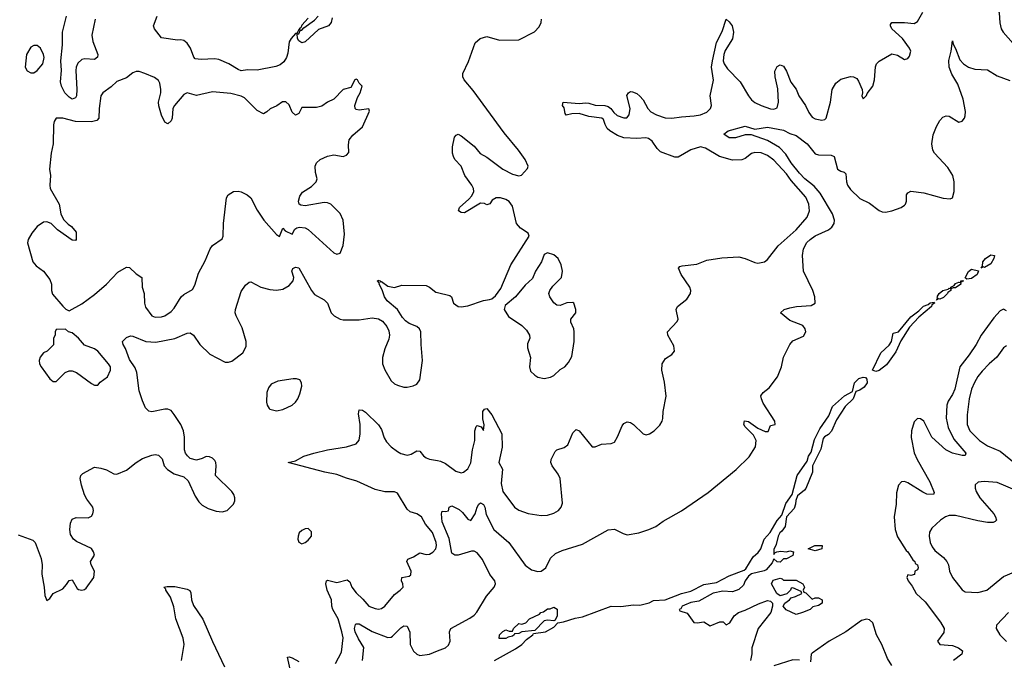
# Model space of a CAD drawing. Header units: inches. Extents: x 1384664 to 1536621, y 460766 to 646467.
# Tile 348 of 488: x 1417380 to 1423555, y 575331 to 579348. Entities that reach past the tile are written whole.
import ezdxf

# ---------------------------------------------------------------- set-up
doc = ezdxf.new("R2010")
doc.units = ezdxf.units.IN
doc.header["$MEASUREMENT"] = 0
doc.layers.add('B4517', color=7, linetype='Continuous')
doc.layers.add('B4527', color=7, linetype='Continuous')

msp = doc.modelspace()

# ---------------------------------------------------------------- linework, layer by layer
at = {"layer": 'B4517', "color": 5}
for points, elevation in [([(1417853.4, 579350), (1417833.6, 579250), (1417840.1, 579210), (1417870.7, 579130), (1417868.1, 579111.9), (1417850, 579097.3), (1417790, 579102.3), (1417770, 579098.5), (1417744.1, 579075.9), (1417734.2, 579050), (1417732.2, 579030), (1417738.8, 578910), (1417735.8, 578870), (1417730, 578858.4), (1417710, 578849.8), (1417690, 578862.3), (1417664.5, 578890), (1417643.1, 578930), (1417637.4, 578957.4), (1417642.3, 579030), (1417639, 579090), (1417648.5, 579190), (1417649.4, 579270), (1417673.1, 579370)], 720), ([(1419190, 579356.2), (1419150, 579312.9), (1419144.4, 579295.6), (1419133, 579290), (1419139.6, 579280.4), (1419130, 579286), (1419119, 579261), (1419110, 579261.5), (1419081.9, 579230), (1419070, 579209.7), (1419062.3, 579137.7), (1419054.5, 579110), (1419037.5, 579082.5), (1419014.7, 579065.3), (1418986, 579054), (1418870.5, 579030.5), (1418810, 579034), (1418770, 579027.8), (1418750, 579034.6), (1418691.3, 579071.3), (1418630, 579098.6), (1418602.2, 579102.2), (1418517.6, 579097.6), (1418481.7, 579101.7), (1418472.6, 579112.6), (1418451.5, 579170), (1418430, 579200.7), (1418410, 579217), (1418390, 579221), (1418370, 579218.3), (1418270, 579233.2), (1418226, 579290), (1418219.5, 579310), (1418242.4, 579370)], 720), ([(1419340.6, 579359.4), (1419333.3, 579330), (1419316.9, 579310), (1419253.6, 579286.4), (1419170, 579209), (1419150, 579202.3), (1419130, 579215.8), (1419123.4, 579230), (1419121.6, 579258.4), (1419130, 579259.3), (1419140, 579280), (1419150, 579282), (1419163.1, 579296.9), (1419230, 579344), (1419251.5, 579370)], 720), ([(1417370, 576117.1), (1417463.7, 576083.7), (1417478, 576070), (1417515.8, 575970), (1417520.5, 575930), (1417518.4, 575870), (1417534.9, 575790), (1417537.6, 575737.6), (1417550, 575706), (1417570, 575718.8), (1417590, 575750.4), (1417650, 575779.1), (1417674.7, 575805.3), (1417690, 575831), (1417710, 575836), (1417741.7, 575781.7), (1417750, 575774), (1417770, 575770.7), (1417786, 575774), (1417797.5, 575782.5), (1417846, 575850), (1417849.5, 575890), (1417829.2, 575930), (1417824, 575950), (1417849.3, 575990), (1417843.7, 576010), (1417830.9, 576030.9), (1417736, 576076), (1417716.9, 576090), (1417699.8, 576119.8), (1417695.8, 576150), (1417698.5, 576190), (1417710, 576214.9), (1417733.9, 576226.1), (1417810, 576223.2), (1417830, 576234.9), (1417838.9, 576250), (1417843.2, 576270), (1417838.7, 576290), (1417801.3, 576341.3), (1417787.6, 576367.6), (1417767.9, 576427.9), (1417760.5, 576470), (1417764, 576490), (1417777.2, 576502.8), (1417850, 576540.9), (1417890, 576536.3), (1417925.2, 576525.2), (1417970, 576499.7), (1417990, 576498.4), (1418050, 576522.6), (1418110, 576570.2), (1418150, 576595.3), (1418210, 576617.7), (1418230, 576621.3), (1418250, 576616.8), (1418273.6, 576593.6), (1418285.5, 576550), (1418307, 576527), (1418350, 576499.5), (1418410, 576480.5), (1418436.1, 576456.1), (1418480.6, 576360.6), (1418503.8, 576323.8), (1418524, 576304), (1418563.4, 576283.4), (1418613.6, 576266.4), (1418650, 576262), (1418680.9, 576270), (1418721.6, 576310), (1418729.6, 576330), (1418729.7, 576350), (1418724, 576370), (1418711.1, 576390), (1418607.8, 576490), (1418612.8, 576550), (1418610.7, 576570.7), (1418603.7, 576583.7), (1418590, 576598), (1418570, 576607), (1418550, 576609.4), (1418524.1, 576595.9), (1418490, 576585.6), (1418450, 576596.8), (1418432, 576612), (1418419.3, 576630), (1418413.3, 576650), (1418414.4, 576730), (1418407.7, 576770), (1418390, 576808.3), (1418350, 576873), (1418330, 576896.9), (1418310, 576905.7), (1418290, 576905.7), (1418210, 576888), (1418190, 576893.3), (1418170, 576913.6), (1418150, 576958.4), (1418130, 577020.9), (1418115.4, 577135.4), (1418104.1, 577164.1), (1418070, 577217), (1418044.8, 577284.8), (1418029.4, 577310), (1418025.2, 577330), (1418050, 577354.8), (1418075.5, 577364.5), (1418090, 577363.8), (1418170.7, 577330.7), (1418234.1, 577325.9), (1418352.5, 577347.5), (1418430, 577382.4), (1418450, 577383.6), (1418470, 577368.7), (1418510.3, 577310), (1418572, 577250), (1418670, 577199.1), (1418690, 577199.2), (1418710, 577207.2), (1418780.7, 577259.3), (1418801.3, 577298.7), (1418801.5, 577330), (1418775.9, 577415.9), (1418737.1, 577490), (1418732.4, 577510), (1418734, 577530), (1418770, 577644), (1418796.4, 577683.6), (1418818.9, 577701.1), (1418830, 577704.2), (1418892.7, 577670), (1418950, 577655.8), (1418990, 577651.7), (1419030, 577658.5), (1419070, 577681.2), (1419096.2, 577710), (1419100.3, 577730), (1419087.6, 577770), (1419093.1, 577786.9), (1419110, 577796), (1419131.4, 577791.4), (1419210, 577648.9), (1419230, 577624.7), (1419290, 577591.3), (1419300.8, 577580.8), (1419310.2, 577570), (1419332.9, 577510), (1419352.4, 577490), (1419390, 577470.2), (1419410, 577464.9), (1419510, 577465.4), (1419590, 577477.7), (1419630, 577471.3), (1419656.7, 577456.7), (1419683.8, 577423.8), (1419695.8, 577395.8), (1419699.2, 577370), (1419696, 577344), (1419670, 577283.7), (1419656.5, 577230), (1419655.4, 577190), (1419670, 577152.2), (1419710, 577083.1), (1419730, 577065.2), (1419750, 577055.2), (1419790, 577043.1), (1419810, 577043.1), (1419848.6, 577051.4), (1419870, 577061.3), (1419889.8, 577090.2), (1419907.2, 577210), (1419898.4, 577310), (1419896.8, 577390), (1419888, 577410), (1419870, 577424.4), (1419823.3, 577443.3), (1419799.4, 577459.4), (1419780.4, 577480.4), (1419750, 577531.2), (1419684, 577584), (1419668.9, 577608.9), (1419654.2, 577654.2), (1419634.5, 577690), (1419636, 577696), (1419623.7, 577710), (1419626, 577714), (1419641, 577710), (1419644, 577704), (1419650, 577705.5), (1419690, 577677.3), (1419730, 577667.7), (1419776.4, 577683.6), (1419930, 577680.1), (1419950.4, 577670.4), (1419990, 577639.8), (1420000, 577637.4)], 720), ([(1419361.9, 575310), (1419397.7, 575382.3), (1419408.1, 575471.9), (1419401.7, 575510), (1419377.6, 575590), (1419345.2, 575650), (1419338.4, 575670), (1419336.7, 575710), (1419307.9, 575770), (1419299.5, 575810), (1419305.4, 575830), (1419310, 575832.5), (1419370, 575819.2), (1419434.3, 575834.3), (1419450, 575822.3), (1419464.3, 575790), (1419490, 575752.8), (1419533.1, 575713.1), (1419569.2, 575670), (1419610, 575655), (1419630, 575652.1), (1419650, 575655.8), (1419670, 575670.2), (1419730, 575743.5), (1419766, 575770), (1419784.4, 575790), (1419783.5, 575810), (1419775.1, 575830), (1419777.2, 575850), (1419822.6, 575857.4), (1419834.3, 575865.7), (1419835.2, 575890), (1419808.4, 575950), (1419815.4, 575964.6), (1419850, 575979), (1419890, 576004.2), (1419930, 575993.9), (1419950, 575996.4), (1419970.9, 576009.1), (1419989.2, 576030), (1419995, 576050), (1419992.7, 576070), (1419970, 576131.9), (1419924.6, 576184.6), (1419900.4, 576230), (1419870, 576248.5), (1419830, 576261.6), (1419810, 576278), (1419750, 576378.8), (1419730, 576387.7), (1419670, 576386.3), (1419610, 576400.7), (1419494.9, 576454.9), (1419430, 576471.8), (1419370, 576495.8), (1419293.6, 576510), (1419064, 576570), (1419110, 576581.6), (1419162.7, 576610), (1419225.2, 576630), (1419310, 576651.1), (1419430, 576670.2), (1419491.4, 576688.6), (1419509, 576711), (1419516.2, 576750), (1419514.8, 576810), (1419504.2, 576875.8), (1419510, 576900.7), (1419530, 576898.7), (1419550, 576887.2), (1419630, 576806.2), (1419650, 576777.4), (1419666.1, 576726.1), (1419679.8, 576699.8), (1419709.7, 576669.7), (1419750, 576639.8), (1419770, 576628.4), (1419810, 576618), (1419836.3, 576623.7), (1419870, 576644.4), (1419890, 576641.7), (1419913.2, 576613.2), (1419930, 576600.2), (1419950, 576592.2), (1420000, 576583.4)], 680), ([(1418396.1, 575330), (1418410.9, 575430), (1418404.7, 575470), (1418359.4, 575590), (1418346.2, 575666.2), (1418326.2, 575726.2), (1418297.2, 575770), (1418296.8, 575776.8), (1418284, 575790), (1418305.6, 575794.4), (1418353.3, 575793.3), (1418430, 575776.5), (1418447.6, 575767.6), (1418454.5, 575754.5), (1418457.2, 575710), (1418470, 575674.9), (1418530, 575588.5), (1418588.9, 575448.9), (1418665.3, 575290)], 680), ([(1419529.8, 575329.8), (1419537.9, 575410), (1419504.6, 575464.6), (1419484.6, 575510), (1419480.5, 575530), (1419485.6, 575554.4), (1419490, 575559.5), (1419510, 575559.7), (1419590, 575510.8), (1419690, 575472.7), (1419710, 575475.6), (1419718.3, 575481.7), (1419770, 575534.9), (1419790, 575546.3), (1419810, 575544.4), (1419827.5, 575507.5), (1419829.4, 575430), (1419850, 575388.9), (1419870, 575369), (1419890, 575360.2), (1419950, 575370.1), (1420000, 575389.8)], 660), ([(1419092, 575210), (1419059, 575350), (1419070, 575352.1), (1419090, 575346.2), (1419130, 575323)], 680)]:
    msp.add_lwpolyline(points, dxfattribs=dict(at, elevation=elevation))
for points, elevation in [([(1417490, 579185.1), (1417470, 579185.1), (1417450, 579174.5), (1417422.6, 579130), (1417414.9, 579050), (1417427.6, 579027.6), (1417450, 579014.9), (1417470, 579014.9), (1417490, 579028.2), (1417526.3, 579070), (1417533.8, 579110), (1417529.7, 579130), (1417510, 579169.4)], 740), ([(1418130, 579022), (1418110, 579022), (1418090, 579014.6), (1418050, 578983), (1417990, 578959.5), (1417954, 578926), (1417902.6, 578890), (1417889.4, 578870), (1417879.3, 578790), (1417877.4, 578730), (1417863.5, 578716.5), (1417830, 578707.4), (1417730, 578709.8), (1417650, 578729.7), (1417610, 578729.2), (1417596.3, 578710), (1417591.8, 578688.2), (1417590.2, 578570), (1417578, 578510), (1417566.7, 578410), (1417573.7, 578370), (1417568.8, 578310), (1417571.8, 578290), (1417628.7, 578190), (1417638, 578130), (1417655.4, 578095.4), (1417684.7, 578064.7), (1417706, 578050), (1417734.4, 578014.4), (1417734.8, 577970), (1417730, 577964), (1417710, 577966), (1417617.2, 578030), (1417577.2, 578070), (1417550, 578080.5), (1417530, 578078.5), (1417490, 578049.8), (1417456.5, 578010), (1417432.8, 577970), (1417429, 577949), (1417462.6, 577830), (1417483.5, 577803.5), (1417530.7, 577770), (1417570, 577718), (1417580.5, 577690), (1417579.3, 577650), (1417586.9, 577626.9), (1417650, 577551.3), (1417670, 577532), (1417690, 577522), (1417770, 577566.8), (1417850, 577623.7), (1417925.1, 577690), (1417996.4, 577763.6), (1418050, 577795.8), (1418070, 577793), (1418110, 577754.9), (1418146.8, 577730), (1418147.6, 577670), (1418160.9, 577630), (1418162.3, 577570), (1418170, 577545.5), (1418210, 577490.7), (1418230, 577482.8), (1418270, 577484), (1418290, 577490.8), (1418330, 577517.3), (1418350, 577538.8), (1418394, 577610), (1418410, 577624.4), (1418464.9, 577655.1), (1418478, 577682), (1418501.4, 577758.6), (1418544.2, 577835.8), (1418575.4, 577910), (1418590, 577932.2), (1418650, 577973.4), (1418657.2, 577990), (1418658.9, 578070), (1418678, 578230), (1418687.8, 578250), (1418721.2, 578270), (1418750, 578272.7), (1418770, 578268.7), (1418807.7, 578250), (1418830, 578230.4), (1418870, 578152.4), (1418911.8, 578090), (1418990, 578000.3), (1419010, 577988.4), (1419030, 578041), (1419044.6, 578024.6), (1419090, 578002), (1419106.7, 578033.3), (1419118, 578042), (1419134.3, 578045.7), (1419170, 578042.4), (1419190, 578032.7), (1419350, 577886), (1419370, 577876.3), (1419390, 577882.8), (1419410, 577931), (1419417.3, 578002.7), (1419409.8, 578090), (1419390, 578133.3), (1419331, 578190), (1419310, 578199.3), (1419290, 578200.3), (1419170, 578179.7), (1419143.6, 578183.6), (1419134, 578190), (1419129, 578210), (1419138, 578242), (1419153.2, 578266.8), (1419210, 578300.7), (1419239, 578330), (1419245.2, 578350), (1419235.1, 578390), (1419232.7, 578430), (1419241.2, 578450), (1419265.2, 578470), (1419310, 578492), (1419350, 578499.3), (1419410, 578490.5), (1419430, 578497.3), (1419444.8, 578515.2), (1419442.2, 578562.2), (1419446.7, 578593.3), (1419470, 578623.6), (1419530, 578675.5), (1419574.2, 578774.2), (1419569, 578789), (1419510, 578780.9), (1419490, 578784), (1419484, 578790), (1419481.2, 578810), (1419499.3, 578860.7), (1419516, 578890), (1419528, 578930), (1419508.7, 578948.7), (1419498, 578970), (1419490, 578975.3), (1419482, 578970), (1419458, 578922), (1419410, 578909), (1419350.4, 578849.6), (1419311.3, 578830), (1419275.3, 578804.7), (1419242, 578798), (1419150, 578796), (1419130, 578759), (1419110.5, 578749.5), (1419088.3, 578768.3), (1419070, 578813.2), (1419050, 578832.7), (1419028.1, 578831.9), (1418993.2, 578806.8), (1418950.6, 578789.4), (1418930, 578769), (1418910, 578758), (1418870, 578777.7), (1418790, 578857.3), (1418770, 578868.3), (1418704.9, 578884.9), (1418590, 578894.2), (1418490, 578872), (1418430, 578889.4), (1418410, 578879.5), (1418350.3, 578810), (1418341.1, 578790), (1418337.6, 578730), (1418330, 578713.2), (1418310, 578694), (1418290, 578705.2), (1418270, 578749.2), (1418252, 578808), (1418251.5, 578830), (1418266, 578890), (1418266.2, 578910), (1418259.7, 578950), (1418250, 578967.3), (1418225.9, 578985.9), (1418166, 579010)], 740), ([(1417667.3, 577407.3), (1417610, 577406), (1417602, 577390), (1417602, 577370), (1417592, 577350), (1417591.6, 577308.4), (1417552, 577270), (1417530, 577259), (1417508.5, 577231.5), (1417503, 577210), (1417504.9, 577190), (1417515.5, 577170), (1417570, 577096.4), (1417590, 577078.5), (1417610, 577079), (1417665.4, 577134.6), (1417690, 577145.6), (1417710, 577146.2), (1417736.1, 577136.1), (1417830, 577065.5), (1417850, 577054.9), (1417870, 577056), (1417885.6, 577074.4), (1417931.6, 577108.4), (1417950.5, 577150), (1417949.7, 577170), (1417937.2, 577190), (1417870, 577268.5), (1417850, 577283.9), (1417786, 577306), (1417749.2, 577350), (1417710, 577384), (1417686, 577390)], 740), ([(1419116.2, 577096.2), (1419095.9, 577095.9), (1418999.9, 577080.1), (1418958.3, 577061.7), (1418940.6, 577039.4), (1418931.2, 577010), (1418928.8, 576950), (1418933.4, 576930), (1418945.2, 576910), (1418950, 576904.9), (1418990, 576896), (1419030, 576903.1), (1419090, 576930.4), (1419110.9, 576949.1), (1419124.7, 576970), (1419138.2, 577001.8), (1419149.7, 577050), (1419148.6, 577070), (1419138.3, 577090)], 720), ([(1419190, 576156.9), (1419170, 576155.8), (1419150, 576144.7), (1419134, 576130), (1419126.7, 576110), (1419125.3, 576090), (1419130.5, 576070.5), (1419150, 576061.6), (1419170, 576068.8), (1419190, 576083.1), (1419209.7, 576110), (1419210, 576136)], 720)]:
    msp.add_lwpolyline(points, close=True, dxfattribs=dict(at, elevation=elevation))
at = {"layer": 'B4527', "color": 5}
for points, elevation in [([(1423304.2, 580000), (1423307.9, 579970), (1423323.8, 579923.8), (1423336.3, 579910), (1423390, 579892.6), (1423408.9, 579870), (1423399, 579810), (1423402, 579770), (1423384.7, 579735.3), (1423369.4, 579670), (1423347.5, 579630), (1423334.2, 579590), (1423336.9, 579550), (1423370, 579482), (1423399, 579459), (1423430, 579454), (1423470, 579455.8), (1423490, 579448.4), (1423508.4, 579430), (1423523.2, 579390), (1423527.9, 579327.9), (1423536, 579290), (1423547.2, 579270), (1423610, 579197.3)], 680), ([(1420000, 576583.4), (1420019.9, 576579.9), (1420050, 576564.4), (1420116.2, 576516.2), (1420150, 576506.5), (1420164, 576510), (1420190, 576531.7), (1420210.5, 576569.5), (1420220.6, 576650), (1420235.4, 576710), (1420234, 576770), (1420243.5, 576796.5), (1420250, 576802), (1420274.9, 576794.9), (1420290, 576771.3), (1420292.3, 576807.7), (1420284.5, 576844.5), (1420285.3, 576890), (1420294.9, 576905.1), (1420310, 576909.1), (1420342.1, 576870), (1420403.6, 576750), (1420406.9, 576666.9), (1420385.2, 576570), (1420407.4, 576530), (1420400, 576440), (1420410.3, 576390), (1420484.4, 576290), (1420510, 576271.8), (1420570.2, 576250.2), (1420650, 576238.8), (1420690, 576240.2), (1420730, 576253.5), (1420759.2, 576270), (1420775.8, 576290), (1420783.7, 576316.3), (1420770.7, 576470.7), (1420758.3, 576498.3), (1420719.1, 576550), (1420712.3, 576570), (1420713.8, 576590), (1420739.3, 576640.7), (1420749.3, 576650), (1420794.3, 576665.7), (1420817.6, 576682.4), (1420850, 576758), (1420870, 576778.9), (1420890, 576770.4), (1420970, 576668.5), (1420990, 576668.4), (1421030, 576686.7), (1421090, 576690.5), (1421110, 576699.1), (1421128.6, 576731.4), (1421158.2, 576801.8), (1421170, 576816.3), (1421190, 576826.4), (1421210, 576822.6), (1421230, 576810.3), (1421290, 576750.3), (1421310, 576744.2), (1421330, 576750.4), (1421359.3, 576770), (1421395.6, 576804.4), (1421409.5, 576830), (1421413.1, 576846.9), (1421416.3, 576890), (1421433.9, 576986.1), (1421425, 577075), (1421408.5, 577150), (1421409.3, 577190), (1421430, 577222.2), (1421470, 577248.4), (1421486.1, 577270), (1421482.1, 577302.1), (1421445.1, 577370), (1421443.7, 577390), (1421504.5, 577455.5), (1421509.5, 577470.5), (1421498.3, 577530), (1421506.6, 577550), (1421564, 577596), (1421588.3, 577631.7), (1421589.7, 577650), (1421582.3, 577670), (1421527.7, 577750), (1421512.7, 577790), (1421521, 577799), (1421535.3, 577804.7), (1421626.4, 577813.6), (1421690, 577840.3), (1421784.7, 577855.3), (1421890, 577860.6), (1421930.8, 577850.8), (1421990, 577824.9), (1422010, 577821.7), (1422050.9, 577829.1), (1422070, 577843), (1422136.3, 577930), (1422250, 578029.3), (1422318, 578110), (1422332.9, 578150), (1422329.8, 578190), (1422310, 578235.4), (1422218.7, 578338.7), (1422190, 578380.5), (1422110, 578467.8), (1422070, 578496.9), (1422030, 578511.7), (1421990, 578515.4), (1421970, 578508.7), (1421930, 578476.9), (1421910, 578468.5), (1421850, 578467.7), (1421769.8, 578490), (1421681, 578541), (1421650, 578550.3), (1421590, 578532.4), (1421510, 578485.2), (1421490, 578485), (1421399.7, 578519.7), (1421379.1, 578539.1), (1421346.2, 578586.2), (1421323.2, 578603.2), (1421307.3, 578607.3), (1421250, 578602.3), (1421170, 578607.4), (1421130, 578621.9), (1421082.3, 578650), (1421065.7, 578665.7), (1421052.2, 578690), (1421042.5, 578722.5), (1421031, 578731), (1420950, 578741.1), (1420890, 578758.9), (1420843.4, 578756.6), (1420808.2, 578748.2), (1420800.4, 578760.4), (1420794.2, 578794.2), (1420785.1, 578810), (1420789, 578830), (1420890, 578821.9), (1420930, 578825.9), (1420950, 578823.9), (1420990, 578810.7), (1421050, 578809), (1421070, 578803.6), (1421088.5, 578790), (1421106.4, 578766.4), (1421127.8, 578747.8), (1421170, 578731.3), (1421188.5, 578731.5), (1421203.5, 578750), (1421209.8, 578790), (1421188.5, 578871.5), (1421198, 578890), (1421210, 578896.5), (1421224.2, 578895.8), (1421250, 578884.9), (1421270, 578867.4), (1421290, 578844.6), (1421319.8, 578790), (1421338.2, 578770), (1421373.8, 578750), (1421428, 578732), (1421469.8, 578730.2), (1421530, 578739.3), (1421610, 578743.8), (1421650, 578751.9), (1421690, 578768.1), (1421712.6, 578790), (1421719.7, 578810), (1421711.3, 578870), (1421731.4, 578968.6), (1421719, 579050), (1421724.5, 579090), (1421750, 579204), (1421786.7, 579273.3), (1421810, 579350.3), (1421830, 579335.2), (1421848.3, 579310), (1421856.4, 579270), (1421850, 579228.4), (1421805.4, 579154.6), (1421796.1, 579130), (1421792.8, 579090), (1421798.7, 579070), (1421819.1, 579039.1), (1421898.1, 578958.1), (1421951.1, 578870), (1421970, 578845.6), (1421990, 578829.3), (1422030, 578809.2), (1422090, 578788.1), (1422110, 578786), (1422130, 578794.8), (1422138.5, 578830), (1422137.8, 578870), (1422134.9, 578914.9), (1422118.7, 578990), (1422116.2, 579023.8), (1422130, 579054.8), (1422150, 579064), (1422170, 579056.3), (1422190, 579024), (1422216.4, 578956.4), (1422250, 578913), (1422267.2, 578870), (1422308.5, 578808.5), (1422330, 578764.9), (1422350, 578737.4), (1422370, 578725.2), (1422410, 578716.9), (1422430, 578722), (1422438, 578730), (1422465.3, 578830), (1422476.3, 578910), (1422498.4, 578950), (1422530, 578975.3), (1422590, 578991.6), (1422610.2, 578990.2), (1422630, 578978), (1422641.4, 578961.4), (1422662.8, 578910), (1422666, 578890), (1422661, 578870), (1422670, 578852), (1422690, 578872), (1422694.2, 578885.8), (1422730, 578930.8), (1422742, 578970), (1422747.1, 579052.9), (1422754, 579070), (1422770, 579088), (1422850, 579133.4), (1422884.7, 579124.7), (1422930, 579098.8), (1422950, 579104.7), (1422960.1, 579119.9), (1422969.6, 579150), (1422960.5, 579170), (1422916.4, 579230), (1422849.7, 579290), (1422840.5, 579310), (1422842, 579318), (1422850, 579330.3), (1422930, 579330.2), (1422990, 579324.7), (1423010, 579335.3), (1423045.1, 579394.9)], 680), ([(1420000, 577637.4), (1420078.5, 577618.5), (1420089.4, 577609.4), (1420100.5, 577570), (1420130, 577548.8), (1420150, 577547.4), (1420190, 577554.3), (1420290, 577587.1), (1420326.9, 577593.1), (1420341.8, 577598.2), (1420364.5, 577615.5), (1420397.7, 577662.3), (1420461.5, 577810), (1420575.1, 577990), (1420569.4, 578010), (1420520.9, 578040.9), (1420496.3, 578070), (1420470, 578178), (1420450, 578207.6), (1420430, 578220.4), (1420395.3, 578230), (1420368.8, 578231.2), (1420343.7, 578216.3), (1420327.9, 578192.1), (1420310, 578187), (1420295.6, 578195.6), (1420270, 578197.4), (1420170, 578137.3), (1420150, 578137.7), (1420133.3, 578150), (1420138.3, 578170), (1420198.1, 578221.9), (1420216.8, 578243.2), (1420228.4, 578270), (1420226.1, 578290), (1420216.5, 578310), (1420171.8, 578370), (1420148.3, 578428.3), (1420109.6, 578470), (1420100.7, 578490), (1420094.5, 578510), (1420095.1, 578550), (1420107.8, 578610), (1420116.9, 578623.1), (1420130, 578630.2), (1420150, 578619.6), (1420230, 578555.4), (1420267.6, 578507.6), (1420310, 578484.6), (1420410, 578410.2), (1420470, 578378.3), (1420510, 578368.2), (1420526.6, 578373.4), (1420566, 578414), (1420569.4, 578430), (1420550.5, 578470), (1420507.9, 578530), (1420418.9, 578638.9), (1420224.6, 578904.6), (1420168.8, 578970), (1420160.5, 578990), (1420160.5, 579010), (1420194.9, 579085.1), (1420236.8, 579203.2), (1420267.3, 579230), (1420310, 579241.8), (1420390, 579220.2), (1420510, 579222.3), (1420608.8, 579271.2), (1420637.7, 579302.3), (1420650.7, 579329.3), (1420652.5, 579350)], 720), ([(1420000, 575389.8), (1420050, 575409.5), (1420070, 575426.4), (1420080.2, 575450), (1420075.4, 575510), (1420083.7, 575530), (1420204.4, 575595.6), (1420230, 575614.2), (1420247, 575633), (1420307, 575733), (1420355.4, 575790), (1420364.8, 575810), (1420359.8, 575830), (1420329.4, 575869.4), (1420282.7, 575962.7), (1420250, 576004.8), (1420230, 576015.4), (1420214.3, 576014.3), (1420130, 575990.5), (1420110, 575990.6), (1420090, 576002), (1420074.6, 576094.6), (1420030, 576199.3), (1420024.8, 576250), (1420030, 576264.9), (1420050, 576263.1), (1420070, 576268), (1420073.2, 576290), (1420090, 576298.4), (1420135.5, 576275.5), (1420157.1, 576257.1), (1420190, 576214.9), (1420210, 576206.7), (1420236.4, 576250), (1420248.5, 576291.5), (1420259.5, 576310), (1420270, 576318.4), (1420290, 576308.2), (1420297.5, 576290), (1420305.1, 576245.1), (1420353.7, 576150), (1420448.5, 576068.5), (1420550, 575927.6), (1420590, 575897.4), (1420630, 575887.7), (1420650, 575890.3), (1420680.5, 575910), (1420709.8, 575970.2), (1420740.2, 575999.8), (1420781.8, 576018.2), (1420910, 576059.3), (1421070, 576148.2), (1421110, 576153), (1421164.8, 576124.8), (1421190, 576118), (1421264, 576130), (1421325.2, 576150), (1421369.4, 576170), (1421416.6, 576203.4), (1421531.1, 576268.9), (1421697.1, 576382.9), (1421873.8, 576526.2), (1421954.5, 576605.5), (1421995.2, 576670), (1421999.5, 576710), (1421982.7, 576742.7), (1421930, 576794.5), (1421922.3, 576810), (1421926.9, 576833.1), (1421950, 576828.4), (1422010, 576786.4), (1422055.5, 576764.5), (1422073.6, 576766.4), (1422090, 576802), (1422118, 576810), (1422117, 576830), (1422043.9, 576943.9), (1422031.6, 576970), (1422028.6, 576990), (1422043.5, 577010), (1422080.4, 577039.6), (1422131.9, 577108.1), (1422158.8, 577170), (1422170, 577232.2), (1422210, 577310.3), (1422230, 577332.9), (1422296.3, 577363.7), (1422310.9, 577390), (1422307.1, 577410), (1422291.1, 577430), (1422210, 577462), (1422152.7, 577510), (1422174, 577530), (1422210, 577540.8), (1422251.6, 577548.4), (1422344.7, 577555.3), (1422369.3, 577570), (1422367.8, 577610), (1422354.8, 577650), (1422296, 577770), (1422290.4, 577870), (1422295.6, 577910), (1422316.5, 577950), (1422338.3, 577970), (1422370, 577991.6), (1422452.9, 578030), (1422474.2, 578045.8), (1422488.1, 578070), (1422489.4, 578090), (1422477.5, 578130), (1422399.9, 578259.9), (1422362.8, 578302.8), (1422305, 578350), (1422270, 578385.2), (1422219.5, 578450), (1422184.9, 578504.9), (1422145.4, 578545.4), (1422070.9, 578590.9), (1421970, 578626), (1421930, 578625.4), (1421870, 578607.3), (1421830, 578607.6), (1421797.2, 578630), (1421822.7, 578650), (1421930, 578680.4), (1421990, 578660.8), (1422070, 578673.2), (1422170, 578654.6), (1422210, 578634.3), (1422250, 578620.7), (1422319.6, 578570), (1422370, 578507), (1422390, 578500.3), (1422470, 578497.1), (1422489.2, 578489.2), (1422509, 578410), (1422530, 578397), (1422551.7, 578391.7), (1422560.4, 578380.4), (1422565.5, 578330), (1422572, 578310), (1422590, 578283.2), (1422650, 578225.7), (1422710, 578197.6), (1422770, 578152), (1422790, 578143.7), (1422810, 578140.3), (1422850, 578148.1), (1422907.8, 578170), (1422930, 578184.9), (1422935.6, 578190), (1422940.9, 578210), (1422941.5, 578250), (1422950, 578262), (1422970, 578272.2), (1423050, 578261.1), (1423171.5, 578228.5), (1423216.1, 578223.9), (1423230, 578230.4), (1423240.9, 578270), (1423240.7, 578330), (1423231.8, 578370), (1423200.5, 578420.5), (1423118.2, 578510), (1423106.8, 578530), (1423101.5, 578570), (1423110, 578626), (1423130, 578678.8), (1423150, 578716.3), (1423170, 578736.3), (1423190, 578744.9), (1423210, 578742), (1423270, 578705.5), (1423290, 578710.6), (1423305.1, 578730), (1423310, 578744.7), (1423312.2, 578772.2), (1423296.9, 578850), (1423263.9, 578943.9), (1423226.4, 579006.4), (1423208.4, 579050), (1423207.5, 579092.5), (1423222, 579150), (1423230, 579216), (1423234.4, 579194.4), (1423250, 579166), (1423275.9, 579095.9), (1423299.5, 579070), (1423330, 579050.3), (1423370, 579036.9), (1423450, 579034), (1423510, 578996), (1423590, 578966)], 660), ([(1423570, 577522), (1423550, 577532.7), (1423530, 577521.6), (1423490, 577477.7), (1423411.1, 577370), (1423379.3, 577310), (1423334.6, 577245.4), (1423276.8, 577170), (1423244, 577030), (1423230, 576998), (1423203.8, 576956.2), (1423195.6, 576930), (1423190.7, 576850), (1423203.1, 576790), (1423237.9, 576717.9), (1423313.8, 576630), (1423310, 576614), (1423290, 576614.2), (1423230, 576629.3), (1423189.5, 576649.5), (1423099.8, 576730), (1423050, 576831), (1423030, 576844.7), (1423010, 576847), (1422990, 576825.2), (1422973.7, 576770), (1422972.1, 576727.9), (1422990, 576630.8), (1423007.9, 576590), (1423088.4, 576450), (1423116.3, 576383.7), (1423110.2, 576369.8), (1423070, 576373.1), (1423044.2, 576384.2), (1422950, 576443.1), (1422930, 576450.9), (1422910, 576449.6), (1422891.4, 576428.6), (1422879.7, 576380.3), (1422877.7, 576310), (1422863.8, 576230), (1422871.5, 576151.5), (1422885.3, 576105.3), (1422939.7, 576019.7), (1422950.2, 576010), (1422980.8, 575960.8), (1422993.4, 575950), (1422997.1, 575937.1), (1423010.3, 575930), (1423016, 575910), (1423010, 575898), (1422994, 575890), (1422991.3, 575868.7), (1422970, 575862), (1422950, 575866), (1422944.7, 575850), (1422951.3, 575830), (1422976.4, 575796.4), (1423002, 575750), (1423058, 575698), (1423156, 575570), (1423177.6, 575530), (1423175.1, 575504.9), (1423137.3, 575450), (1423151.3, 575430), (1423230, 575423.2), (1423268.5, 575408.5), (1423293.1, 575390), (1423288.8, 575370), (1423236.9, 575330)], 660), ([(1423570, 577302.7), (1423550, 577289.7), (1423508.5, 577231.5), (1423461.2, 577190), (1423417, 577143), (1423390.1, 577109.9), (1423367.9, 577072.1), (1423349.5, 577030), (1423334.2, 576970), (1423321.3, 576870), (1423323, 576810), (1423338.4, 576770), (1423400.7, 576710), (1423450, 576675.5), (1423530, 576643), (1423630, 576561.3)], 680), ([(1420357.2, 575330), (1420490, 575403), (1420529.2, 575430), (1420558.9, 575461.1), (1420598, 575490), (1420602, 575498), (1420678, 575510), (1420730, 575538), (1420754.6, 575565.4), (1420791, 575571), (1420864.1, 575595.9), (1420910, 575604), (1421090, 575670.7), (1421150, 575667.3), (1421230, 575678), (1421270, 575676), (1421329.1, 575690.9), (1421354.8, 575705.2), (1421428, 575710), (1421529.8, 575750.2), (1421590, 575763.5), (1421670, 575806.8), (1421750, 575818.6), (1421830, 575859.9), (1421923.7, 575896.3), (1421935.2, 575904.8), (1421980.9, 575979.1), (1422012.4, 576007.6), (1422028.8, 576030), (1422049.8, 576090.2), (1422086.9, 576133.1), (1422130, 576206.5), (1422159.6, 576240.4), (1422186.1, 576313.9), (1422225, 576370), (1422256.9, 576490), (1422319.6, 576580.4), (1422327.4, 576610), (1422344, 576636), (1422364.3, 576715.7), (1422398.2, 576781.9), (1422455.4, 576864.6), (1422477.1, 576922.9), (1422554, 576990), (1422604.2, 577015.8), (1422615.8, 577070), (1422642.2, 577097.8), (1422670, 577106.4), (1422684.8, 577104.8), (1422694, 577094), (1422695.2, 577070), (1422676.9, 577043.1), (1422650, 577025.1), (1422623.8, 577016.2), (1422607.2, 576970), (1422557.1, 576922.9), (1422502, 576838), (1422472.3, 576767.7), (1422452.7, 576747.3), (1422427.7, 576732.3), (1422419.3, 576720.7), (1422405.5, 576654.5), (1422353.4, 576550), (1422352.6, 576510), (1422311, 576409), (1422303.1, 576396.9), (1422259, 576361), (1422247.1, 576332.9), (1422246.8, 576310), (1422238.4, 576281.6), (1422189, 576231), (1422181.1, 576170), (1422160, 576140), (1422147, 576130), (1422136.4, 576110), (1422124.2, 576055.8), (1422110, 576026), (1422110, 575994), (1422115.3, 576004.7), (1422128.4, 576011.6), (1422154.8, 576014.8), (1422190, 576011.3), (1422210, 576018), (1422234, 576010), (1422230, 575988), (1422190, 575968), (1422170, 575968), (1422150, 575946), (1422130, 575948), (1422110, 575968), (1422098.5, 575941.5), (1422061.4, 575898.6), (1422048.3, 575891.7), (1421970, 575872.3), (1421950, 575859.1), (1421930.3, 575830), (1421918.9, 575801.1), (1421890, 575775.4), (1421850, 575759.6), (1421790, 575764.7), (1421730, 575750.8), (1421638.7, 575701.3), (1421590, 575694), (1421550, 575677.3), (1421535.5, 575670), (1421525.7, 575654.3), (1421516, 575650), (1421521.4, 575641.4), (1421566.4, 575626.4), (1421607.9, 575567.9), (1421630, 575566), (1421670, 575572), (1421710, 575546), (1421771.1, 575571.1), (1421791.3, 575571.3), (1421810, 575554), (1421834.6, 575565.4), (1421862, 575610), (1421889.3, 575630.7), (1421930, 575644.7), (1422014.6, 575685.4), (1422070, 575704.7), (1422090, 575702), (1422102, 575690), (1422102, 575670), (1422091.3, 575630), (1422010.8, 575530), (1421971.6, 575408.4), (1421971, 575371), (1421962.8, 575330)], 640), ([(1423632.9, 576392.9), (1423510, 576446.6), (1423428.5, 576451.5), (1423391.7, 576448.3), (1423372.7, 576430), (1423372, 576410), (1423379.5, 576390), (1423401.5, 576350), (1423489.2, 576250), (1423500.8, 576230), (1423505.3, 576210), (1423498.8, 576201.2), (1423485.5, 576194.5), (1423450, 576195.8), (1423390, 576205.2), (1423250, 576239.6), (1423210, 576238.5), (1423186.7, 576230), (1423155.8, 576210), (1423100.2, 576159.8), (1423085.8, 576134.2), (1423084, 576110), (1423090.3, 576070), (1423103, 576043), (1423120.1, 576020.1), (1423174.3, 575974.3), (1423194.3, 575950), (1423204.4, 575930), (1423211.7, 575890), (1423230, 575850.6), (1423290, 575772), (1423310, 575760.7), (1423390, 575755.4), (1423446.4, 575770), (1423550, 575856.8), (1423615.7, 575884.3)], 680), ([(1423581.2, 575630), (1423506.7, 575550), (1423503.5, 575530), (1423528.1, 575490), (1423570, 575448.7)], 680), ([(1422850, 575298.3), (1422822.9, 575342.9), (1422786.7, 575430), (1422754.6, 575490), (1422730, 575565.4), (1422710, 575584.6), (1422690, 575588.1), (1422659.7, 575580.3), (1422562.2, 575510), (1422457.6, 575450), (1422350, 575376.5), (1422343.8, 575370), (1422339.2, 575320.8)], 660), ([(1422270, 575330.6), (1422230, 575334.7), (1422110, 575296.8)], 660)]:
    msp.add_lwpolyline(points, dxfattribs=dict(at, elevation=elevation))
for points, elevation in [([(1420690, 577885.6), (1420670, 577874.5), (1420652.4, 577830), (1420616.2, 577770), (1420595.4, 577724.6), (1420550, 577682.4), (1420490.3, 577609.7), (1420424.8, 577555.2), (1420418.6, 577530), (1420445.6, 577485.6), (1420528.9, 577430), (1420559.8, 577399.8), (1420578.3, 577370), (1420580.3, 577350), (1420565.8, 577314.2), (1420564.6, 577290), (1420583.6, 577230), (1420577, 577170), (1420584.2, 577144.2), (1420610, 577118), (1420630, 577106.7), (1420670, 577098.7), (1420710, 577106), (1420730, 577117.4), (1420770, 577154.4), (1420799, 577170), (1420822, 577198), (1420843.6, 577236.4), (1420857.2, 577330), (1420857.6, 577390), (1420856.2, 577410), (1420836.2, 577450), (1420836, 577470), (1420868.7, 577510), (1420868.7, 577530), (1420855.3, 577570), (1420850, 577574), (1420812.1, 577572.1), (1420770, 577555.4), (1420750, 577558.3), (1420730, 577572), (1420704.2, 577610), (1420699.6, 577630), (1420704.5, 577650), (1420723, 577677), (1420778.4, 577730), (1420783.6, 577770), (1420775.8, 577810), (1420756.4, 577850), (1420730, 577872.4)], 720), ([(1423430, 577793.6), (1423422.8, 577797.2), (1423410, 577789.3), (1423418.4, 577801.6), (1423420.7, 577830), (1423436.8, 577850), (1423470, 577872.3), (1423494, 577870), (1423488.8, 577850), (1423470, 577816.3)], 640), ([(1423320.6, 577720.6), (1423309.4, 577729.4), (1423330, 577768.8), (1423350, 577783.2), (1423393.4, 577773.4), (1423384.2, 577750), (1423350, 577724.8)], 640), ([(1423150, 577594.7), (1423142.5, 577597.5), (1423130, 577589.3), (1423137.5, 577602.5), (1423134.7, 577610), (1423147.7, 577630), (1423170, 577649), (1423202.7, 577657.3), (1423210, 577664), (1423219.9, 577659.9), (1423219.3, 577650), (1423202, 577638), (1423199.6, 577630), (1423174.8, 577605.2)], 640), ([(1423250, 577665.3), (1423234.2, 577665.8), (1423220.2, 577660.2), (1423219, 577670), (1423240.1, 577679.9), (1423250, 577694.2), (1423270, 577702.4), (1423279.5, 577700.5), (1423282.7, 577710), (1423290, 577713.1), (1423298.8, 577710), (1423280.5, 577699.5), (1423282.4, 577690)], 640), ([(1422750, 577140.9), (1422728.8, 577150), (1422781.8, 577258.2), (1422832.9, 577307.1), (1422847.3, 577330), (1422857.5, 577382.5), (1422890.7, 577389.3), (1422970, 577483.6), (1423019, 577521), (1423049.2, 577550.8), (1423078.2, 577561.8), (1423090, 577571.4), (1423116.1, 577576.1), (1423117.1, 577570), (1423101.1, 577558.9), (1423098.4, 577550), (1423018.2, 577481.8), (1422961.2, 577418.8), (1422905.4, 577334.6), (1422874.7, 577265.3), (1422834.1, 577205.9), (1422816.8, 577183.2), (1422770, 577147.8)], 640), ([(1422370, 576018), (1422326, 576030), (1422366, 576050), (1422410, 576051.3), (1422414, 576050), (1422410, 576028.7)], 640), ([(1422170, 575834), (1422250, 575834), (1422292, 575810), (1422302, 575790), (1422294, 575770), (1422298, 575758), (1422310, 575754), (1422350, 575714), (1422370, 575722), (1422390, 575722), (1422414, 575710), (1422414, 575690), (1422390, 575675.3), (1422354.4, 575665.6), (1422338, 575650), (1422290, 575629.6), (1422250, 575617.2), (1422186.6, 575646.6), (1422168, 575670), (1422178, 575690), (1422208, 575710), (1422218, 575722), (1422246, 575730), (1422286, 575750), (1422282, 575762), (1422230, 575786), (1422218, 575782), (1422214, 575770), (1422192, 575748), (1422150, 575735.3), (1422129, 575749), (1422095.3, 575810), (1422106, 575834), (1422150, 575844.7), (1422162, 575842)], 640), ([(1420730, 575578), (1420690, 575582), (1420670, 575578), (1420610, 575518), (1420530, 575509), (1420510, 575499), (1420483.6, 575496.4), (1420482, 575490), (1420470, 575482), (1420443.6, 575476.4), (1420430, 575468), (1420388.4, 575468.4), (1420388.7, 575490), (1420410, 575512), (1420430, 575522), (1420450, 575514), (1420470, 575514), (1420478, 575530), (1420510, 575562), (1420530, 575558), (1420553.6, 575566.4), (1420578, 575590), (1420640.2, 575619.8), (1420649.2, 575630), (1420665.4, 575634.6), (1420690, 575652.7), (1420706.6, 575653.4), (1420730, 575664.7), (1420750.9, 575650.9), (1420751, 575609), (1420738, 575582)], 640)]:
    msp.add_lwpolyline(points, close=True, dxfattribs=dict(at, elevation=elevation))

doc.saveas('drawing.dxf')
